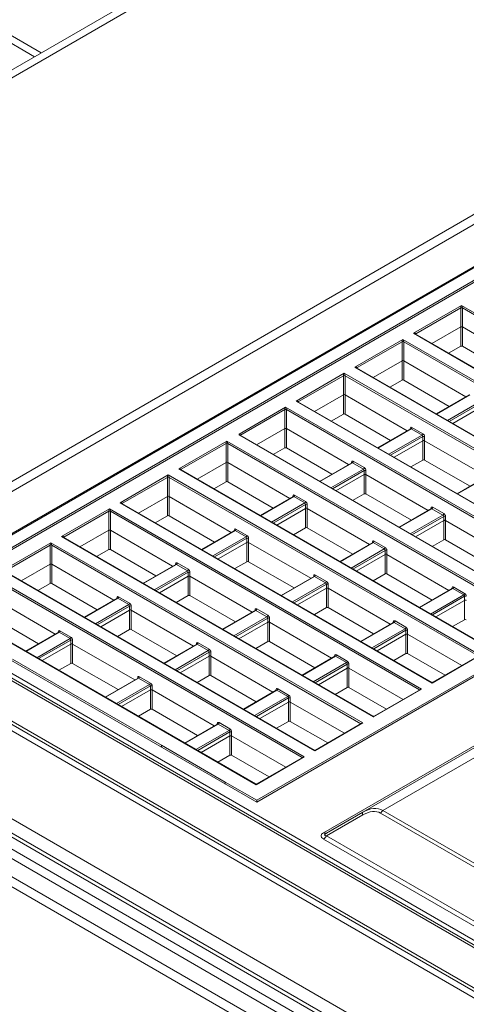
# Model space of a CAD drawing. Header units: millimetres. Extents: x 0 to 1118, y 0 to 864.
# Tile 263 of 372: x 846 to 864, y 219 to 260. Entities that reach past the tile are written whole.
import ezdxf

# ---------------------------------------------------------------- set-up
doc = ezdxf.new("R2010")
doc.units = ezdxf.units.MM

msp = doc.modelspace()

# ---------------------------------------------------------------- linework, layer by layer
at = {"color": 7, "linetype": 'Continuous', "lineweight": 15}
for p, q in [((799.025, 286.034), (846.699, 258.513)), ((846.425, 258.354), (798.831, 285.83)), ((881.596, 205.885), (748.79, 282.553)), ((880.282, 205.878), (748.283, 282.08)), ((880.532, 205.903), (748.533, 282.105)), ((879.604, 205.367), (747.605, 281.569)), ((747.855, 281.833), (879.854, 205.631)), ((747.282, 281.009), (879.281, 204.808)), ((879.177, 204.459), (747.178, 280.661)), ((863.071, 267.964), (828.706, 248.125)), ((863.354, 267.801), (828.989, 247.962)), ((863.354, 267.799), (828.989, 247.96)), ((836.512, 235.557), (878.497, 259.794)), ((836.871, 235.35), (878.856, 259.587)), ((875.764, 256.047), (840.405, 235.635)), ((875.802, 256.026), (840.493, 235.643)), ((841.406, 235.643), (875.802, 255.499)), ((875.777, 255.403), (841.548, 235.643)), ((862.154, 246.878), (864.154, 248.033)), ((864.154, 248.033), (877.112, 240.552)), ((864.118, 247.932), (862.26, 246.859)), ((864.118, 247.142), (864.118, 247.932)), ((864.189, 247.932), (864.189, 247.142)), ((890.045, 247.277), (855.649, 227.42)), ((855.649, 227.502), (889.878, 247.262)), ((875.112, 239.398), (862.154, 246.878)), ((875.087, 239.429), (862.229, 246.852)), ((864.118, 247.142), (862.923, 246.451)), ((864.118, 246.339), (864.118, 247.142)), ((866.772, 245.651), (864.189, 247.142)), ((864.189, 247.142), (864.189, 246.339)), ((859.718, 245.472), (861.718, 246.627)), ((861.682, 246.525), (859.824, 245.453)), ((861.682, 245.735), (861.682, 246.525)), ((861.718, 246.627), (874.676, 239.146)), ((861.753, 246.525), (861.753, 245.735)), ((864.118, 246.339), (863.618, 246.05)), ((866.077, 245.249), (864.189, 246.339)), ((861.682, 245.735), (860.487, 245.045)), ((861.682, 244.933), (861.682, 245.735)), ((864.336, 244.244), (861.753, 245.735)), ((861.753, 245.735), (861.753, 244.933)), ((857.282, 244.066), (859.282, 245.22)), ((859.282, 245.22), (872.24, 237.74)), ((872.676, 237.992), (859.718, 245.472)), ((872.651, 238.023), (859.793, 245.446)), ((859.246, 245.119), (857.388, 244.046)), ((859.246, 244.329), (859.246, 245.119)), ((859.317, 245.119), (859.317, 244.329)), ((861.682, 244.933), (861.182, 244.644)), ((863.641, 243.843), (861.753, 244.933)), ((859.246, 244.329), (858.051, 243.639)), ((859.246, 243.527), (859.246, 244.329)), ((861.9, 242.838), (859.317, 244.329)), ((859.317, 244.329), (859.317, 243.527)), ((864.47, 244.322), (863.105, 243.534)), ((870.24, 236.585), (857.282, 244.066)), ((870.215, 236.617), (857.357, 244.04)), ((854.915, 242.7), (856.846, 243.814)), ((856.81, 243.713), (854.952, 242.64)), ((856.81, 242.923), (856.81, 243.713)), ((856.846, 243.814), (869.804, 236.334)), ((856.881, 243.713), (856.881, 242.923)), ((859.246, 243.527), (858.746, 243.238)), ((861.205, 242.437), (859.317, 243.527)), ((863.789, 243.139), (864.985, 243.829)), ((856.81, 242.923), (855.635, 242.244)), ((856.81, 242.121), (856.81, 242.923)), ((859.464, 241.432), (856.881, 242.923)), ((856.881, 242.923), (856.881, 242.121)), ((862.034, 242.916), (860.669, 242.127)), ((862.514, 242.651), (862.06, 242.913)), ((862.095, 242.974), (862.55, 242.711)), ((852.41, 241.253), (854.41, 242.408)), ((854.374, 242.307), (852.516, 241.234)), ((854.374, 241.517), (854.374, 242.307)), ((854.41, 242.408), (867.368, 234.927)), ((854.445, 242.307), (854.445, 241.517)), ((854.942, 242.645), (867.778, 235.234)), ((861.353, 241.733), (862.549, 242.423)), ((862.549, 242.423), (862.549, 242.59)), ((862.549, 241.621), (862.549, 242.423)), ((862.619, 242.59), (862.619, 242.423)), ((865.202, 240.932), (862.619, 242.423)), ((862.619, 242.423), (862.619, 241.621)), ((856.81, 242.121), (856.33, 241.843)), ((858.769, 241.031), (856.881, 242.121)), ((854.374, 241.517), (853.179, 240.826)), ((854.374, 240.714), (854.374, 241.517)), ((857.028, 240.026), (854.445, 241.517)), ((854.445, 241.517), (854.445, 240.714)), ((859.598, 241.509), (858.253, 240.733)), ((860.078, 241.245), (859.624, 241.507)), ((859.659, 241.568), (860.114, 241.305)), ((862.549, 241.621), (862.048, 241.332)), ((864.507, 240.531), (862.619, 241.621)), ((865.368, 233.773), (852.41, 241.253)), ((865.343, 233.804), (852.485, 241.227)), ((860.113, 241.017), (860.113, 241.183)), ((860.183, 241.183), (860.183, 241.017)), ((849.974, 239.847), (851.974, 241.002)), ((851.938, 240.9), (850.08, 239.827)), ((851.938, 240.11), (851.938, 240.9)), ((851.974, 241.002), (864.932, 233.521)), ((852.009, 240.9), (852.009, 240.11)), ((854.374, 240.714), (853.874, 240.425)), ((856.333, 239.624), (854.445, 240.714)), ((858.937, 240.338), (860.113, 241.017)), ((860.113, 240.214), (860.113, 241.017)), ((862.766, 239.525), (860.183, 241.017)), ((860.183, 241.017), (860.183, 240.214)), ((865.337, 241.009), (863.971, 240.221)), ((862.932, 232.367), (849.974, 239.847)), ((851.938, 240.11), (850.743, 239.42)), ((851.938, 239.308), (851.938, 240.11)), ((854.592, 238.619), (852.009, 240.11)), ((852.009, 240.11), (852.009, 239.308)), ((857.162, 240.103), (855.797, 239.315)), ((857.643, 239.838), (857.188, 240.101)), ((857.223, 240.161), (857.678, 239.899)), ((860.113, 240.214), (859.632, 239.937)), ((862.071, 239.124), (860.183, 240.214)), ((847.538, 238.441), (849.538, 239.595)), ((849.502, 239.494), (847.644, 238.421)), ((849.502, 238.704), (849.502, 239.494)), ((849.538, 239.595), (862.496, 232.115)), ((849.573, 239.494), (849.573, 238.704)), ((862.907, 232.398), (850.049, 239.821)), ((856.481, 238.92), (857.677, 239.61)), ((857.677, 239.61), (857.677, 239.777)), ((857.677, 238.808), (857.677, 239.61)), ((857.747, 239.777), (857.747, 239.61)), ((860.33, 238.119), (857.747, 239.61)), ((857.747, 239.61), (857.747, 238.808)), ((862.901, 239.603), (861.555, 238.827)), ((863.381, 239.338), (862.926, 239.601)), ((862.961, 239.661), (863.416, 239.399)), ((851.938, 239.308), (851.438, 239.019)), ((853.897, 238.218), (852.009, 239.308)), ((862.239, 238.432), (863.415, 239.11)), ((863.415, 239.11), (863.415, 239.277)), ((863.415, 238.308), (863.415, 239.11)), ((863.486, 239.277), (863.486, 239.11)), ((866.068, 237.619), (863.486, 239.11)), ((863.486, 239.11), (863.486, 238.308)), ((849.502, 238.704), (848.307, 238.014)), ((849.502, 237.902), (849.502, 238.704)), ((852.156, 237.213), (849.573, 238.704)), ((849.573, 238.704), (849.573, 237.902)), ((854.727, 238.697), (853.361, 237.909)), ((855.207, 238.432), (854.752, 238.695)), ((854.787, 238.755), (855.242, 238.493)), ((857.677, 238.808), (857.176, 238.519)), ((859.635, 237.718), (857.747, 238.808)), ((845.102, 237.035), (847.102, 238.189)), ((847.102, 238.189), (860.06, 230.709)), ((860.496, 230.96), (847.538, 238.441)), ((860.471, 230.992), (847.613, 238.415)), ((854.045, 237.514), (855.241, 238.204)), ((855.241, 238.204), (855.241, 238.371)), ((855.241, 237.402), (855.241, 238.204)), ((855.311, 238.371), (855.311, 238.204)), ((857.894, 236.713), (855.311, 238.204)), ((855.311, 238.204), (855.311, 237.402)), ((860.465, 238.197), (859.099, 237.409)), ((860.945, 237.932), (860.49, 238.195)), ((860.525, 238.255), (860.98, 237.993)), ((863.415, 238.308), (862.934, 238.031)), ((865.374, 237.218), (863.486, 238.308)), ((847.067, 238.088), (845.208, 237.015)), ((847.067, 237.298), (847.067, 238.088)), ((847.137, 238.088), (847.137, 237.298)), ((849.502, 237.902), (849.002, 237.613)), ((851.461, 236.812), (849.573, 237.902)), ((860.979, 237.704), (860.979, 237.871)), ((861.05, 237.871), (861.05, 237.704)), ((855.241, 237.402), (854.74, 237.113)), ((857.199, 236.312), (855.311, 237.402)), ((859.783, 237.014), (860.979, 237.704)), ((860.979, 236.902), (860.979, 237.704)), ((863.632, 236.213), (861.05, 237.704)), ((861.05, 237.704), (861.05, 236.902)), ((858.06, 229.554), (845.102, 237.035)), ((858.035, 229.585), (845.177, 237.008)), ((847.067, 237.298), (845.871, 236.608)), ((847.067, 236.496), (847.067, 237.298)), ((849.72, 235.807), (847.137, 237.298)), ((847.137, 237.298), (847.137, 236.496)), ((852.291, 237.291), (850.925, 236.502)), ((852.771, 237.026), (852.316, 237.288)), ((852.351, 237.349), (852.806, 237.086)), ((852.805, 236.798), (852.805, 236.965)), ((852.875, 236.965), (852.875, 236.798)), ((844.666, 236.783), (857.624, 229.302)), ((851.609, 236.108), (852.805, 236.798)), ((852.805, 235.995), (852.805, 236.798)), ((855.458, 235.307), (852.875, 236.798)), ((852.875, 236.798), (852.875, 235.995)), ((858.029, 236.791), (856.663, 236.002)), ((858.509, 236.526), (858.054, 236.788)), ((858.089, 236.849), (858.544, 236.586)), ((860.979, 236.902), (860.478, 236.613)), ((862.938, 235.812), (861.05, 236.902)), ((847.067, 236.496), (846.566, 236.207)), ((849.025, 235.406), (847.137, 236.496)), ((857.347, 235.608), (858.543, 236.298)), ((858.543, 236.298), (858.543, 236.465)), ((858.543, 235.495), (858.543, 236.298)), ((858.614, 236.465), (858.614, 236.298)), ((861.196, 234.807), (858.614, 236.298)), ((858.614, 236.298), (858.614, 235.495)), ((863.767, 236.291), (862.402, 235.502)), ((864.247, 236.026), (863.792, 236.288)), ((863.828, 236.349), (864.282, 236.086)), ((847.284, 234.4), (844.701, 235.892)), ((849.855, 235.884), (848.489, 235.096)), ((850.335, 235.62), (849.88, 235.882)), ((849.915, 235.943), (850.37, 235.68)), ((852.805, 235.995), (852.304, 235.706)), ((854.763, 234.906), (852.875, 235.995)), ((863.086, 235.108), (864.281, 235.798)), ((864.281, 235.798), (864.281, 235.965)), ((864.281, 234.995), (864.281, 235.798)), ((877.873, 211.678), (836.871, 235.348)), ((837.271, 235.387), (878.105, 211.814)), ((839.936, 235.655), (879.67, 212.717)), ((855.649, 227.42), (841.406, 235.643)), ((855.624, 228.148), (842.666, 235.628)), ((855.599, 228.179), (842.741, 235.602)), ((849.173, 234.701), (850.369, 235.391)), ((850.369, 235.391), (850.369, 235.558)), ((850.369, 234.589), (850.369, 235.391)), ((850.439, 235.558), (850.439, 235.391)), ((853.022, 233.9), (850.439, 235.391)), ((850.439, 235.391), (850.439, 234.589)), ((855.593, 235.384), (854.227, 234.596)), ((856.073, 235.12), (855.618, 235.382)), ((855.653, 235.443), (856.108, 235.18)), ((858.543, 235.495), (858.042, 235.206)), ((860.502, 234.405), (858.614, 235.495)), ((846.589, 233.999), (844.701, 235.089)), ((856.107, 234.891), (856.107, 235.058)), ((856.178, 235.058), (856.178, 234.891)), ((861.392, 234.943), (861.846, 234.68)), ((864.281, 234.995), (863.78, 234.706)), ((847.479, 234.536), (847.934, 234.274)), ((850.369, 234.589), (849.868, 234.3)), ((852.327, 233.499), (850.439, 234.589)), ((854.911, 234.201), (856.107, 234.891)), ((856.107, 234.089), (856.107, 234.891)), ((858.76, 233.4), (856.178, 234.891)), ((856.178, 234.891), (856.178, 234.089)), ((861.331, 234.884), (859.966, 234.096)), ((861.811, 234.62), (861.356, 234.882)), ((861.845, 234.391), (861.845, 234.558)), ((861.916, 234.558), (861.916, 234.391)), ((847.419, 234.478), (846.053, 233.69)), ((847.899, 234.213), (847.444, 234.476)), ((847.933, 233.985), (847.933, 234.152)), ((848.003, 234.152), (848.003, 233.985)), ((860.65, 233.701), (861.845, 234.391)), ((861.845, 233.589), (861.845, 234.391)), ((864.163, 233.094), (861.916, 234.391)), ((861.916, 234.391), (861.916, 233.589)), ((846.737, 233.295), (847.933, 233.985)), ((847.933, 233.183), (847.933, 233.985)), ((850.586, 232.494), (848.003, 233.985)), ((848.003, 233.985), (848.003, 233.183)), ((853.157, 233.978), (851.791, 233.19)), ((853.637, 233.713), (853.182, 233.976)), ((853.217, 234.036), (853.672, 233.774)), ((856.107, 234.089), (855.606, 233.8)), ((858.066, 232.999), (856.178, 234.089)), ((845.505, 233.358), (851.692, 229.786)), ((852.475, 232.795), (853.671, 233.485)), ((853.671, 233.485), (853.671, 233.652)), ((853.671, 232.683), (853.671, 233.485)), ((853.742, 233.652), (853.742, 233.485)), ((856.324, 231.994), (853.742, 233.485)), ((853.742, 233.485), (853.742, 232.683)), ((858.895, 233.478), (857.53, 232.69)), ((859.375, 233.213), (858.92, 233.476)), ((858.956, 233.536), (859.41, 233.274)), ((861.845, 233.589), (861.344, 233.3)), ((863.468, 232.693), (861.916, 233.589)), ((864.932, 233.521), (862.932, 232.367)), ((864.882, 233.509), (862.957, 232.398)), ((847.933, 233.183), (847.432, 232.894)), ((849.891, 232.093), (848.003, 233.183)), ((858.214, 232.295), (859.409, 232.985)), ((859.409, 232.985), (859.409, 233.152)), ((859.409, 232.183), (859.409, 232.985)), ((859.48, 233.152), (859.48, 232.985)), ((861.727, 231.688), (859.48, 232.985)), ((859.48, 232.985), (859.48, 232.183)), ((850.721, 232.572), (849.355, 231.784)), ((851.201, 232.307), (850.746, 232.57)), ((850.781, 232.63), (851.236, 232.368)), ((853.671, 232.683), (853.17, 232.394)), ((855.63, 231.593), (853.742, 232.683)), ((850.039, 231.389), (851.235, 232.079)), ((851.235, 232.079), (851.235, 232.246)), ((851.235, 231.277), (851.235, 232.079)), ((851.306, 232.246), (851.306, 232.079)), ((853.888, 230.588), (851.306, 232.079)), ((851.306, 232.079), (851.306, 231.277)), ((856.459, 232.072), (855.094, 231.284)), ((856.939, 231.807), (856.484, 232.069)), ((856.52, 232.13), (856.974, 231.868)), ((859.409, 232.183), (858.908, 231.894)), ((861.032, 231.287), (859.48, 232.183)), ((862.496, 232.115), (860.496, 230.96)), ((862.446, 232.103), (860.521, 230.992)), ((856.973, 231.579), (856.973, 231.746)), ((857.044, 231.746), (857.044, 231.579)), ((851.235, 231.277), (850.734, 230.988)), ((853.194, 230.187), (851.306, 231.277)), ((855.778, 230.889), (856.973, 231.579)), ((856.973, 230.777), (856.973, 231.579)), ((859.291, 230.282), (857.044, 231.579)), ((857.044, 231.579), (857.044, 230.777)), ((858.423, 226.155), (866.605, 230.878)), ((860.048, 227.008), (866.73, 230.866)), ((854.023, 230.665), (852.658, 229.877)), ((854.503, 230.401), (854.048, 230.663)), ((854.084, 230.724), (854.538, 230.461)), ((856.973, 230.777), (856.472, 230.488)), ((858.596, 229.88), (857.044, 230.777)), ((860.06, 230.709), (858.06, 229.554)), ((860.01, 230.697), (858.085, 229.585)), ((867.137, 230.678), (860.891, 227.072)), ((853.342, 229.482), (854.537, 230.173)), ((854.537, 230.173), (854.537, 230.339)), ((854.537, 229.37), (854.537, 230.173)), ((854.608, 230.339), (854.608, 230.173)), ((856.855, 228.875), (854.608, 230.173)), ((854.608, 230.173), (854.608, 229.37)), ((851.692, 229.786), (854.344, 228.256)), ((851.692, 229.705), (851.692, 229.786)), ((854.537, 229.37), (854.036, 229.081)), ((856.16, 228.474), (854.608, 229.37)), ((857.624, 229.302), (855.624, 228.148)), ((857.574, 229.29), (855.649, 228.179)), ((854.341, 228.175), (854.344, 228.256)), ((854.344, 228.256), (855.649, 227.502)), ((854.344, 228.174), (854.344, 228.256)), ((855.649, 227.42), (855.649, 227.502)), ((858.548, 226.142), (860.048, 227.008)), ((860.048, 226.893), (858.548, 226.027)), ((878.532, 216.724), (860.791, 226.966)), ((860.891, 227.072), (878.632, 216.83)), ((858.548, 226.027), (878.84, 214.313)), ((878.715, 214.181), (858.423, 225.895))]:
    msp.add_line(p, q, dxfattribs=at)
at = {"color": 9, "linetype": 'Continuous', "lineweight": 15}
for p, q in [((877.027, 240.52), (864.189, 247.932)), ((862.26, 246.859), (862.261, 246.834)), ((874.591, 239.114), (861.753, 246.525)), ((859.824, 245.453), (859.825, 245.427)), ((872.155, 237.708), (859.317, 245.119)), ((864.496, 244.32), (863.12, 243.525)), ((857.388, 244.046), (857.389, 244.021)), ((863.574, 243.263), (864.95, 244.057)), ((864.985, 243.996), (863.645, 243.222)), ((869.719, 236.302), (856.881, 243.713)), ((862.06, 242.913), (860.684, 242.119)), ((862.022, 242.909), (862.023, 242.934)), ((867.283, 234.895), (854.445, 242.307)), ((854.951, 242.639), (854.952, 242.64)), ((854.952, 242.64), (854.952, 242.639)), ((861.138, 241.857), (862.514, 242.651)), ((862.549, 242.59), (861.209, 241.816)), ((859.624, 241.507), (858.268, 240.724)), ((859.587, 241.502), (859.587, 241.528)), ((852.516, 241.234), (852.517, 241.209)), ((858.723, 240.462), (860.078, 241.245)), ((860.113, 241.183), (858.793, 240.421)), ((864.847, 233.489), (852.009, 240.9)), ((865.362, 241.007), (863.986, 240.213)), ((850.08, 239.827), (850.081, 239.802)), ((857.188, 240.101), (855.812, 239.307)), ((856.266, 239.044), (857.643, 239.838)), ((857.151, 240.096), (857.151, 240.121)), ((862.411, 232.083), (849.573, 239.494)), ((857.677, 239.777), (856.337, 239.004)), ((862.926, 239.601), (861.57, 238.818)), ((862.889, 239.596), (862.889, 239.621)), ((862.025, 238.556), (863.381, 239.338)), ((863.415, 239.277), (862.095, 238.515)), ((854.752, 238.695), (853.376, 237.9)), ((854.715, 238.69), (854.715, 238.715)), ((847.644, 238.421), (847.645, 238.396)), ((853.831, 237.638), (855.207, 238.432)), ((855.241, 238.371), (853.901, 237.597)), ((860.49, 238.195), (859.114, 237.4)), ((860.453, 238.19), (860.453, 238.215)), ((859.975, 230.676), (847.137, 238.088)), ((859.569, 237.138), (860.945, 237.932)), ((860.979, 237.871), (859.639, 237.097)), ((852.316, 237.288), (850.94, 236.494)), ((851.395, 236.232), (852.771, 237.026)), ((852.805, 236.965), (851.465, 236.191)), ((852.279, 237.284), (852.279, 237.309)), ((857.539, 229.27), (844.701, 236.682)), ((858.054, 236.788), (856.678, 235.994)), ((858.017, 236.784), (858.017, 236.809)), ((857.133, 235.731), (858.509, 236.526)), ((858.543, 236.465), (857.203, 235.691)), ((863.792, 236.288), (862.416, 235.494)), ((863.755, 236.284), (863.756, 236.309)), ((849.88, 235.882), (848.504, 235.088)), ((849.843, 235.877), (849.843, 235.902)), ((862.871, 235.231), (864.247, 236.026)), ((864.281, 235.965), (862.941, 235.191)), ((879.766, 212.773), (840.381, 235.509)), ((840.493, 235.643), (879.938, 212.872)), ((848.959, 234.825), (850.335, 235.62)), ((850.369, 235.558), (849.029, 234.785)), ((855.618, 235.382), (854.242, 234.588)), ((855.581, 235.377), (855.582, 235.402)), ((854.697, 234.325), (856.073, 235.12)), ((856.107, 235.058), (854.767, 234.285)), ((878.222, 211.882), (838.488, 234.82)), ((861.356, 234.882), (859.98, 234.088)), ((860.435, 233.825), (861.811, 234.62)), ((861.845, 234.558), (860.505, 233.785)), ((861.319, 234.877), (861.32, 234.902)), ((847.444, 234.476), (846.068, 233.681)), ((846.523, 233.419), (847.899, 234.213)), ((847.933, 234.152), (846.593, 233.379)), ((847.407, 234.471), (847.407, 234.496)), ((853.182, 233.976), (851.806, 233.181)), ((852.261, 232.919), (853.637, 233.713)), ((853.145, 233.971), (853.146, 233.996)), ((853.671, 233.652), (852.331, 232.878)), ((858.92, 233.476), (857.544, 232.681)), ((858.883, 233.471), (858.884, 233.496)), ((857.999, 232.419), (859.375, 233.213)), ((859.409, 233.152), (858.069, 232.378)), ((850.746, 232.57), (849.37, 231.775)), ((850.709, 232.565), (850.71, 232.59)), ((849.825, 231.513), (851.201, 232.307)), ((851.235, 232.246), (849.895, 231.472)), ((856.484, 232.069), (855.108, 231.275)), ((856.447, 232.065), (856.448, 232.09)), ((855.563, 231.013), (856.939, 231.807)), ((856.973, 231.746), (855.633, 230.972)), ((854.048, 230.663), (852.672, 229.869)), ((854.011, 230.659), (854.012, 230.684)), ((853.127, 229.606), (854.503, 230.401)), ((854.537, 230.339), (853.197, 229.566))]:
    msp.add_line(p, q, dxfattribs=at)
at = {"color": 7, "linetype": 'Continuous', "lineweight": 15, "flags": 128}
msp.add_lwpolyline([(860.048, 226.893), (860.042, 226.914), (860.037, 226.934), (860.034, 226.952), (860.033, 226.968), (860.034, 226.982), (860.037, 226.994), (860.042, 227.003), (860.048, 227.008)], dxfattribs=at)
at = {"color": 7, "linetype": 'Continuous', "lineweight": 15}
for centre, radius, start, end in [((864.154, 247.861), 0.0793, 63.5265, 116.4735), ((861.718, 246.454), 0.0793, 63.5265, 116.4735), ((859.282, 245.048), 0.0793, 63.5265, 116.4735), ((856.846, 243.642), 0.0793, 63.5265, 116.4735), ((862.018, 242.978), 0.077, 302.6523, 356.7703), ((862.473, 242.716), 0.077, 302.6523, 356.7703), ((854.41, 242.236), 0.0793, 63.5265, 116.4735), ((862.584, 242.519), 0.0793, 63.5265, 116.4735), ((859.582, 241.572), 0.077, 302.6523, 356.7703), ((860.037, 241.31), 0.077, 302.6523, 356.7703), ((860.148, 241.112), 0.0793, 63.5265, 116.4735), ((851.974, 240.829), 0.0793, 63.5265, 116.4735), ((857.146, 240.166), 0.077, 302.6523, 356.7703), ((857.601, 239.903), 0.077, 302.6523, 356.7703), ((849.538, 239.423), 0.0793, 63.5265, 116.4735), ((857.712, 239.706), 0.0793, 63.5265, 116.4735), ((862.884, 239.666), 0.077, 302.6523, 356.7703), ((863.339, 239.403), 0.077, 302.6523, 356.7703), ((863.45, 239.206), 0.0793, 63.5265, 116.4735), ((854.71, 238.759), 0.077, 302.6523, 356.7703), ((855.165, 238.497), 0.077, 302.6523, 356.7703), ((855.276, 238.3), 0.0793, 63.5265, 116.4735), ((860.448, 238.259), 0.077, 302.6523, 356.7703), ((847.102, 238.017), 0.0793, 63.5265, 116.4735), ((860.903, 237.997), 0.077, 302.6523, 356.7703), ((861.014, 237.8), 0.0793, 63.5265, 116.4735), ((852.274, 237.353), 0.077, 302.6523, 356.7703), ((852.729, 237.091), 0.077, 302.6523, 356.7703), ((852.84, 236.894), 0.0793, 63.5265, 116.4735), ((858.012, 236.853), 0.077, 302.6523, 356.7703), ((858.467, 236.591), 0.077, 302.6523, 356.7703), ((858.578, 236.394), 0.0793, 63.5265, 116.4735), ((863.751, 236.353), 0.077, 302.6523, 356.7703), ((849.838, 235.947), 0.077, 302.6523, 356.7703), ((864.205, 236.091), 0.077, 302.6523, 356.7703), ((864.316, 235.894), 0.0793, 63.5265, 116.4735), ((850.293, 235.684), 0.077, 302.6523, 356.7703), ((850.404, 235.487), 0.0793, 63.5265, 116.4735), ((855.577, 235.447), 0.077, 302.6523, 356.7703), ((856.031, 235.184), 0.077, 302.6523, 356.7703), ((856.142, 234.987), 0.0793, 63.5265, 116.4735), ((861.315, 234.947), 0.077, 302.6523, 356.7703), ((847.402, 234.541), 0.077, 302.6523, 356.7703), ((861.769, 234.684), 0.077, 302.6523, 356.7703), ((861.88, 234.487), 0.0793, 63.5265, 116.4735), ((847.857, 234.278), 0.077, 302.6523, 356.7703), ((847.968, 234.081), 0.0793, 63.5265, 116.4735), ((853.141, 234.041), 0.077, 302.6523, 356.7703), ((853.595, 233.778), 0.077, 302.6523, 356.7703), ((853.706, 233.581), 0.0793, 63.5265, 116.4735), ((858.879, 233.541), 0.077, 302.6523, 356.7703), ((859.333, 233.278), 0.077, 302.6523, 356.7703), ((859.444, 233.081), 0.0793, 63.5265, 116.4735), ((850.705, 232.634), 0.077, 302.6523, 356.7703), ((851.159, 232.372), 0.077, 302.6523, 356.7703), ((851.27, 232.175), 0.0793, 63.5265, 116.4735), ((856.443, 232.134), 0.077, 302.6523, 356.7703), ((862.932, 232.441), 0.05, 242.0362, 298.5597), ((856.897, 231.872), 0.077, 302.6523, 356.7703), ((857.008, 231.675), 0.0793, 63.5265, 116.4735), ((860.496, 231.035), 0.05, 242.0362, 298.5597), ((854.007, 230.728), 0.077, 302.6523, 356.7703), ((854.461, 230.466), 0.077, 302.6523, 356.7703), ((854.572, 230.269), 0.0793, 63.5265, 116.4735), ((858.06, 229.629), 0.05, 242.0362, 298.5597), ((855.624, 228.222), 0.05, 242.0362, 298.5597), ((861.043, 226.827), 0.289, 121.9547, 151.1444), ((858.496, 226.257), 0.126, 234.3818, 294.314), ((858.232, 226.201), 0.361, 301.9547, 331.1444)]:
    msp.add_arc(centre, radius, start, end, dxfattribs=at)
at = {"color": 9, "linetype": 'Continuous', "lineweight": 15}
for centre, radius, start, end in [((862.272, 246.834), 0.0277, 116.4314, 162.4434), ((859.836, 245.428), 0.0277, 116.4314, 162.4434), ((857.4, 244.021), 0.0277, 116.4314, 162.4434), ((862.011, 242.909), 0.0278, 17.7474, 63.5493), ((859.575, 241.503), 0.0278, 17.7474, 63.5493), ((852.528, 241.209), 0.0277, 116.4314, 162.4434), ((850.092, 239.803), 0.0277, 116.4314, 162.4434), ((857.139, 240.096), 0.0278, 17.7474, 63.5493), ((862.877, 239.596), 0.0278, 17.7474, 63.5493), ((854.703, 238.69), 0.0278, 17.7474, 63.5493), ((847.656, 238.396), 0.0277, 116.4314, 162.4434), ((860.441, 238.19), 0.0278, 17.7474, 63.5493), ((852.267, 237.284), 0.0278, 17.7474, 63.5493), ((858.005, 236.784), 0.0278, 17.7474, 63.5493), ((863.743, 236.284), 0.0278, 17.7474, 63.5493), ((849.831, 235.878), 0.0278, 17.7474, 63.5493), ((855.569, 235.378), 0.0278, 17.7474, 63.5493), ((861.307, 234.878), 0.0278, 17.7474, 63.5493), ((847.395, 234.471), 0.0278, 17.7474, 63.5493), ((853.133, 233.971), 0.0278, 17.7474, 63.5493), ((858.871, 233.471), 0.0278, 17.7474, 63.5493), ((850.697, 232.565), 0.0278, 17.7474, 63.5493), ((856.435, 232.065), 0.0278, 17.7474, 63.5493), ((853.999, 230.659), 0.0278, 17.7474, 63.5493)]:
    msp.add_arc(centre, radius, start, end, dxfattribs=at)
at = {"color": 7, "linetype": 'Continuous', "lineweight": 15}
for centre, major_axis, ratio, start_param, end_param in [((864.154, 247.992), (0.0312, 0.0733), 0.227773, 1.079343, 2.632686), ((864.154, 247.992), (-0.0312, 0.0733), 0.227773, 3.650499, 5.203842), ((862.154, 246.838), (0.106, 0.024), 0.368996, 6.218066, 7.771409), ((864.154, 247.121), (0.05, 0), 0.577464, 0.78555, 2.356042), ((861.718, 246.586), (0.0312, 0.0733), 0.227773, 1.079343, 2.632686), ((861.718, 246.586), (-0.0312, 0.0733), 0.227773, 3.650499, 5.203842), ((864.154, 246.319), (0.05, 0), 0.577464, 0.78555, 2.356042), ((861.718, 245.715), (0.05, 0), 0.577464, 0.78555, 2.356042), ((859.282, 245.18), (0.0312, 0.0733), 0.227773, 1.079343, 2.632686), ((859.282, 245.18), (-0.0312, 0.0733), 0.227773, 3.650499, 5.203842), ((859.718, 245.431), (0.106, 0.024), 0.368996, 6.218066, 7.771409), ((861.718, 244.913), (0.05, 0), 0.577464, 0.78555, 2.356042), ((859.282, 244.309), (0.05, 0), 0.577464, 0.78555, 2.356042), ((857.282, 244.025), (0.106, 0.024), 0.368996, 6.218066, 7.771409), ((856.846, 243.773), (0.0312, 0.0733), 0.227773, 1.079343, 2.632686), ((856.846, 243.773), (-0.0312, 0.0733), 0.227773, 3.650499, 5.203842), ((859.282, 243.506), (0.05, 0), 0.577464, 0.78555, 2.356042), ((854.917, 242.66), (-0.0263, 0.0426), 0.5569, 3.928251, 5.481594), ((856.846, 242.902), (0.05, 0), 0.577464, 0.78555, 2.356042), ((862.094, 242.892), (-0.0487, 0.0874), 0.587367, 5.506906, 7.06025), ((862.549, 242.629), (-0.0487, 0.0874), 0.587367, 3.953563, 5.506906), ((854.41, 242.367), (0.0312, 0.0733), 0.227773, 1.079343, 2.632686), ((854.41, 242.367), (-0.0312, 0.0733), 0.227773, 3.650499, 5.203842), ((862.513, 242.609), (-0.0236, 0.0441), 0.597158, 3.963237, 5.51658), ((856.846, 242.1), (0.05, 0), 0.577464, 0.78555, 2.356042), ((854.41, 241.496), (0.05, 0), 0.577464, 0.78555, 2.356042), ((859.658, 241.485), (-0.0487, 0.0874), 0.587367, 5.506906, 7.06025), ((862.584, 241.6), (0.05, 0), 0.577464, 0.78555, 2.356042), ((852.41, 241.213), (0.106, 0.024), 0.368996, 6.218066, 7.771409), ((860.077, 241.203), (-0.0236, 0.0441), 0.597158, 3.963237, 5.51658), ((860.113, 241.223), (-0.0487, 0.0874), 0.587367, 3.953563, 5.506906), ((851.974, 240.961), (0.0312, 0.0733), 0.227773, 1.079343, 2.632686), ((851.974, 240.961), (-0.0312, 0.0733), 0.227773, 3.650499, 5.203842), ((854.41, 240.694), (0.05, 0), 0.577464, 0.78555, 2.356042), ((849.974, 239.806), (0.106, 0.024), 0.368996, 6.218066, 7.771409), ((851.974, 240.09), (0.05, 0), 0.577464, 0.78555, 2.356042), ((857.222, 240.079), (-0.0487, 0.0874), 0.587367, 5.506906, 7.06025), ((857.641, 239.797), (-0.0236, 0.0441), 0.597158, 3.963237, 5.51658), ((857.677, 239.817), (-0.0487, 0.0874), 0.587367, 3.953563, 5.506906), ((860.148, 240.194), (0.05, 0), 0.577464, 0.78555, 2.356042), ((849.538, 239.555), (0.0312, 0.0733), 0.227773, 1.079343, 2.632686), ((849.538, 239.555), (-0.0312, 0.0733), 0.227773, 3.650499, 5.203842), ((862.96, 239.579), (-0.0487, 0.0874), 0.587367, 5.506906, 7.06025), ((851.974, 239.288), (0.05, 0), 0.577464, 0.78555, 2.356042), ((863.379, 239.297), (-0.0236, 0.0441), 0.597158, 3.963237, 5.51658), ((863.415, 239.316), (-0.0487, 0.0874), 0.587367, 3.953563, 5.506906), ((849.538, 238.684), (0.05, 0), 0.577464, 0.78555, 2.356042), ((854.786, 238.673), (-0.0487, 0.0874), 0.587367, 5.506906, 7.06025), ((857.712, 238.788), (0.05, 0), 0.577464, 0.78555, 2.356042), ((847.102, 238.148), (0.0312, 0.0733), 0.227773, 1.079343, 2.632686), ((847.102, 238.148), (-0.0312, 0.0733), 0.227773, 3.650499, 5.203842), ((847.538, 238.4), (0.106, 0.024), 0.368996, 6.218066, 7.771409), ((855.205, 238.391), (-0.0236, 0.0441), 0.597158, 3.963237, 5.51658), ((855.241, 238.41), (-0.0487, 0.0874), 0.587367, 3.953563, 5.506906), ((860.524, 238.173), (-0.0487, 0.0874), 0.587367, 5.506906, 7.06025), ((863.45, 238.288), (0.05, 0), 0.577464, 0.78555, 2.356042), ((849.538, 237.881), (0.05, 0), 0.577464, 0.78555, 2.356042), ((860.943, 237.891), (-0.0236, 0.0441), 0.597158, 3.963237, 5.51658), ((860.979, 237.91), (-0.0487, 0.0874), 0.587367, 3.953563, 5.506906), ((852.35, 237.266), (-0.0487, 0.0874), 0.587367, 5.506906, 7.06025), ((855.276, 237.381), (0.05, 0), 0.577464, 0.78555, 2.356042), ((847.102, 237.277), (0.05, 0), 0.577464, 0.78555, 2.356042), ((852.769, 236.984), (-0.0236, 0.0441), 0.597158, 3.963237, 5.51658), ((852.805, 237.004), (-0.0487, 0.0874), 0.587367, 3.953563, 5.506906), ((858.088, 236.766), (-0.0487, 0.0874), 0.587367, 5.506906, 7.06025), ((858.543, 236.504), (-0.0487, 0.0874), 0.587367, 3.953563, 5.506906), ((861.014, 236.881), (0.05, 0), 0.577464, 0.78555, 2.356042), ((847.102, 236.475), (0.05, 0), 0.577464, 0.78555, 2.356042), ((858.507, 236.484), (-0.0236, 0.0441), 0.597158, 3.963237, 5.51658), ((863.826, 236.266), (-0.0487, 0.0874), 0.587367, 5.506906, 7.06025), ((849.914, 235.86), (-0.0487, 0.0874), 0.587367, 5.506906, 7.06025), ((852.84, 235.975), (0.05, 0), 0.577464, 0.78555, 2.356042), ((864.246, 235.984), (-0.0236, 0.0441), 0.597158, 3.963237, 5.51658), ((864.281, 236.004), (-0.0487, 0.0874), 0.587367, 3.953563, 5.506906), ((850.333, 235.578), (-0.0236, 0.0441), 0.597158, 3.963237, 5.51658), ((850.369, 235.598), (-0.0487, 0.0874), 0.587367, 3.953563, 5.506906), ((855.652, 235.36), (-0.0487, 0.0874), 0.587367, 5.506906, 7.06025), ((858.578, 235.475), (0.05, 0), 0.577464, 0.78555, 2.356042), ((856.072, 235.078), (-0.0236, 0.0441), 0.597158, 3.963237, 5.51658), ((856.107, 235.098), (-0.0487, 0.0874), 0.587367, 3.953563, 5.506906), ((861.39, 234.86), (-0.0487, 0.0874), 0.587367, 5.506906, 7.06025), ((864.316, 234.975), (0.05, 0), 0.577464, 0.78555, 2.356042), ((847.478, 234.454), (-0.0487, 0.0874), 0.587367, 5.506906, 7.06025), ((850.404, 234.569), (0.05, 0), 0.577464, 0.78555, 2.356042), ((861.81, 234.578), (-0.0236, 0.0441), 0.597158, 3.963237, 5.51658), ((861.845, 234.598), (-0.0487, 0.0874), 0.587367, 3.953563, 5.506906), ((847.897, 234.172), (-0.0236, 0.0441), 0.597158, 3.963237, 5.51658), ((847.933, 234.191), (-0.0487, 0.0874), 0.587367, 3.953563, 5.506906), ((853.216, 233.954), (-0.0487, 0.0874), 0.587367, 5.506906, 7.06025), ((853.636, 233.672), (-0.0236, 0.0441), 0.597158, 3.963237, 5.51658), ((853.671, 233.691), (-0.0487, 0.0874), 0.587367, 3.953563, 5.506906), ((856.142, 234.069), (0.05, 0), 0.577464, 0.78555, 2.356042), ((858.954, 233.454), (-0.0487, 0.0874), 0.587367, 5.506906, 7.06025), ((861.88, 233.569), (0.05, 0), 0.577464, 0.78555, 2.356042), ((847.968, 233.163), (0.05, 0), 0.577464, 0.78555, 2.356042), ((859.374, 233.172), (-0.0236, 0.0441), 0.597158, 3.963237, 5.51658), ((859.409, 233.191), (-0.0487, 0.0874), 0.587367, 3.953563, 5.506906), ((850.78, 232.548), (-0.0487, 0.0874), 0.587367, 5.506906, 7.06025), ((853.706, 232.662), (0.05, 0), 0.577464, 0.78555, 2.356042), ((851.2, 232.265), (-0.0236, 0.0441), 0.597158, 3.963237, 5.51658), ((851.235, 232.285), (-0.0487, 0.0874), 0.587367, 3.953563, 5.506906), ((856.518, 232.048), (-0.0487, 0.0874), 0.587367, 5.506906, 7.06025), ((859.444, 232.162), (0.05, 0), 0.577464, 0.78555, 2.356042), ((862.496, 232.074), (0.0707, 0), 0.577382, 1.570796, 2.356113), ((856.938, 231.765), (-0.0236, 0.0441), 0.597158, 3.963237, 5.51658), ((856.973, 231.785), (-0.0487, 0.0874), 0.587367, 3.953563, 5.506906), ((851.27, 231.256), (0.05, 0), 0.577464, 0.78555, 2.356042), ((854.082, 230.641), (-0.0487, 0.0874), 0.587367, 5.506906, 7.06025), ((854.537, 230.379), (-0.0487, 0.0874), 0.587367, 3.953563, 5.506906), ((857.008, 230.756), (0.05, 0), 0.577464, 0.78555, 2.356042), ((860.06, 230.668), (0.0707, 0), 0.577382, 1.570796, 2.356113), ((854.502, 230.359), (-0.0236, 0.0441), 0.597158, 3.963237, 5.51658), ((854.572, 229.35), (0.05, 0), 0.577464, 0.78555, 2.356042), ((857.624, 229.261), (0.0707, 0), 0.577382, 1.570796, 2.356113), ((860.148, 225.623), (0.696, 1.474), 0.624946, 6.231658, 7.017056), ((860.048, 225.68), (0.742, 1.286), 0.577335, 0.000041, 0.785439), ((859.098, 226.025), (0.779, 0), 0.333297, 2.617994, 3.665191), ((859.098, 226.229), (0.634, 0.172), 0.169735, 2.572061, 3.619259)]:
    msp.add_ellipse(centre, major_axis=major_axis, ratio=ratio, start_param=start_param, end_param=end_param, dxfattribs=at)
at = {"color": 9, "linetype": 'Continuous', "lineweight": 15}
for centre, major_axis, ratio, start_param, end_param in [((862.154, 246.838), (0.106, -0.024), 0.368996, 0.868052, 1.653368), ((859.718, 245.431), (0.106, -0.024), 0.368996, 0.868052, 1.653368), ((857.282, 244.025), (0.106, -0.024), 0.368996, 0.868052, 1.653368), ((862.059, 242.872), (-0.0236, 0.0441), 0.597158, 5.51658, 6.301897), ((859.623, 241.466), (-0.0236, 0.0441), 0.597158, 5.51658, 6.301897), ((852.41, 241.213), (0.106, -0.024), 0.368996, 0.868052, 1.653368), ((849.974, 239.806), (0.106, -0.024), 0.368996, 0.868052, 1.653368), ((857.187, 240.059), (-0.0236, 0.0441), 0.597158, 5.51658, 6.301897), ((862.925, 239.559), (-0.0236, 0.0441), 0.597158, 5.51658, 6.301897), ((854.751, 238.653), (-0.0236, 0.0441), 0.597158, 5.51658, 6.301897), ((847.538, 238.4), (0.106, -0.024), 0.368996, 0.868052, 1.653368), ((860.489, 238.153), (-0.0236, 0.0441), 0.597158, 5.51658, 6.301897), ((852.315, 237.247), (-0.0236, 0.0441), 0.597158, 5.51658, 6.301897), ((858.053, 236.747), (-0.0236, 0.0441), 0.597158, 5.51658, 6.301897), ((863.791, 236.247), (-0.0236, 0.0441), 0.597158, 5.51658, 6.301897), ((849.879, 235.841), (-0.0236, 0.0441), 0.597158, 5.51658, 6.301897), ((855.617, 235.34), (-0.0236, 0.0441), 0.597158, 5.51658, 6.301897), ((861.355, 234.84), (-0.0236, 0.0441), 0.597158, 5.51658, 6.301897), ((847.443, 234.434), (-0.0236, 0.0441), 0.597158, 5.51658, 6.301897), ((853.181, 233.934), (-0.0236, 0.0441), 0.597158, 5.51658, 6.301897), ((858.919, 233.434), (-0.0236, 0.0441), 0.597158, 5.51658, 6.301897), ((850.745, 232.528), (-0.0236, 0.0441), 0.597158, 5.51658, 6.301897), ((856.483, 232.028), (-0.0236, 0.0441), 0.597158, 5.51658, 6.301897), ((862.932, 232.326), (-0.0312, 0.0733), 0.227773, 5.203842, 5.989159), ((862.932, 232.326), (0.0312, 0.0733), 0.227773, 0.294026, 1.079343), ((860.496, 230.919), (-0.0312, 0.0733), 0.227773, 5.203842, 6.006756), ((860.496, 230.919), (0.0312, 0.0733), 0.227773, 0.294026, 1.079343), ((854.047, 230.622), (-0.0236, 0.0441), 0.597158, 5.51658, 6.301897), ((858.06, 229.513), (-0.0312, 0.0733), 0.227773, 5.203842, 5.989159), ((858.06, 229.513), (0.0312, 0.0733), 0.227773, 0.294026, 1.079343), ((855.624, 228.107), (-0.0312, 0.0733), 0.227773, 5.203842, 5.989159), ((855.624, 228.107), (0.0312, 0.0733), 0.227773, 0.294026, 1.079343)]:
    msp.add_ellipse(centre, major_axis=major_axis, ratio=ratio, start_param=start_param, end_param=end_param, dxfattribs=at)
at = {"color": 7, "linetype": 'Continuous', "lineweight": 15}
for points, knots in [([(854.942, 242.645), (854.936, 242.648), (854.924, 242.658), (854.916, 242.677), (854.915, 242.692), (854.915, 242.7), (854.915, 242.7)], [0, 0, 0, 0, 0.249869, 0.593487, 0.993041, 1, 1, 1, 1]), ([(862.039, 242.919), (862.039, 242.919), (862.039, 242.92), (862.036, 242.916), (862.035, 242.916), (862.035, 242.916)], [0, 0, 0, 0, 0.250929, 0.971143, 1, 1, 1, 1]), ([(862.549, 242.423), (862.554, 242.425), (862.564, 242.43), (862.584, 242.432), (862.604, 242.43), (862.614, 242.425), (862.619, 242.423)], [0, 0, 0, 0, 0.25001, 0.5, 0.74999, 1, 1, 1, 1]), ([(859.603, 241.513), (859.603, 241.513), (859.603, 241.514), (859.6, 241.51), (859.599, 241.51), (859.599, 241.509)], [0, 0, 0, 0, 0.250929, 0.971143, 1, 1, 1, 1]), ([(860.113, 241.017), (860.118, 241.019), (860.128, 241.024), (860.148, 241.026), (860.168, 241.024), (860.178, 241.019), (860.183, 241.017)], [0, 0, 0, 0, 0.25001, 0.5, 0.74999, 1, 1, 1, 1]), ([(857.167, 240.107), (857.167, 240.107), (857.167, 240.108), (857.164, 240.104), (857.163, 240.103), (857.163, 240.103)], [0, 0, 0, 0, 0.250929, 0.971143, 1, 1, 1, 1]), ([(857.677, 239.61), (857.682, 239.613), (857.692, 239.617), (857.712, 239.619), (857.732, 239.617), (857.742, 239.613), (857.747, 239.61)], [0, 0, 0, 0, 0.25001, 0.5, 0.74999, 1, 1, 1, 1]), ([(862.905, 239.607), (862.905, 239.607), (862.905, 239.608), (862.902, 239.604), (862.901, 239.603), (862.901, 239.603)], [0, 0, 0, 0, 0.250929, 0.971143, 1, 1, 1, 1]), ([(863.415, 239.11), (863.42, 239.113), (863.43, 239.117), (863.45, 239.119), (863.47, 239.117), (863.48, 239.113), (863.486, 239.11)], [0, 0, 0, 0, 0.25001, 0.5, 0.74999, 1, 1, 1, 1]), ([(854.731, 238.7), (854.731, 238.701), (854.731, 238.701), (854.728, 238.697), (854.727, 238.697), (854.727, 238.697)], [0, 0, 0, 0, 0.250929, 0.971143, 1, 1, 1, 1]), ([(855.241, 238.204), (855.246, 238.206), (855.256, 238.211), (855.276, 238.213), (855.296, 238.211), (855.306, 238.206), (855.311, 238.204)], [0, 0, 0, 0, 0.25001, 0.5, 0.74999, 1, 1, 1, 1]), ([(860.469, 238.2), (860.469, 238.201), (860.469, 238.201), (860.466, 238.197), (860.465, 238.197), (860.465, 238.197)], [0, 0, 0, 0, 0.250929, 0.971143, 1, 1, 1, 1]), ([(860.979, 237.704), (860.984, 237.706), (860.994, 237.711), (861.014, 237.713), (861.034, 237.711), (861.044, 237.706), (861.05, 237.704)], [0, 0, 0, 0, 0.25001, 0.5, 0.74999, 1, 1, 1, 1]), ([(852.295, 237.294), (852.295, 237.294), (852.295, 237.295), (852.292, 237.291), (852.291, 237.291), (852.291, 237.291)], [0, 0, 0, 0, 0.250929, 0.971143, 1, 1, 1, 1]), ([(852.805, 236.798), (852.81, 236.8), (852.82, 236.805), (852.84, 236.807), (852.86, 236.805), (852.87, 236.8), (852.875, 236.798)], [0, 0, 0, 0, 0.25001, 0.5, 0.74999, 1, 1, 1, 1]), ([(858.033, 236.794), (858.033, 236.794), (858.033, 236.795), (858.03, 236.791), (858.029, 236.791), (858.029, 236.791)], [0, 0, 0, 0, 0.250929, 0.971143, 1, 1, 1, 1]), ([(858.543, 236.298), (858.548, 236.3), (858.558, 236.305), (858.578, 236.307), (858.598, 236.305), (858.608, 236.3), (858.614, 236.298)], [0, 0, 0, 0, 0.25001, 0.5, 0.74999, 1, 1, 1, 1]), ([(863.771, 236.294), (863.771, 236.294), (863.772, 236.295), (863.769, 236.291), (863.767, 236.291), (863.767, 236.291)], [0, 0, 0, 0, 0.250929, 0.971143, 1, 1, 1, 1]), ([(849.859, 235.888), (849.859, 235.888), (849.859, 235.889), (849.856, 235.885), (849.855, 235.884), (849.855, 235.884)], [0, 0, 0, 0, 0.251218, 0.972263, 1, 1, 1, 1]), ([(864.281, 235.798), (864.286, 235.8), (864.297, 235.805), (864.316, 235.807), (864.336, 235.805), (864.347, 235.8), (864.352, 235.798)], [0, 0, 0, 0, 0.25001, 0.5, 0.74999, 1, 1, 1, 1]), ([(850.369, 235.391), (850.374, 235.394), (850.384, 235.399), (850.404, 235.401), (850.424, 235.399), (850.434, 235.394), (850.439, 235.391)], [0, 0, 0, 0, 0.25001, 0.5, 0.74999, 1, 1, 1, 1]), ([(855.597, 235.388), (855.597, 235.388), (855.597, 235.389), (855.594, 235.385), (855.593, 235.384), (855.593, 235.384)], [0, 0, 0, 0, 0.250929, 0.971143, 1, 1, 1, 1]), ([(856.107, 234.891), (856.112, 234.894), (856.122, 234.899), (856.142, 234.901), (856.162, 234.899), (856.172, 234.894), (856.178, 234.891)], [0, 0, 0, 0, 0.25001, 0.5, 0.74999, 1, 1, 1, 1]), ([(861.335, 234.888), (861.335, 234.888), (861.336, 234.889), (861.333, 234.885), (861.331, 234.884), (861.331, 234.884)], [0, 0, 0, 0, 0.250929, 0.971143, 1, 1, 1, 1]), ([(847.423, 234.482), (847.423, 234.482), (847.423, 234.483), (847.42, 234.479), (847.419, 234.478), (847.419, 234.478)], [0, 0, 0, 0, 0.250929, 0.971143, 1, 1, 1, 1]), ([(861.845, 234.391), (861.85, 234.394), (861.861, 234.398), (861.88, 234.401), (861.9, 234.398), (861.911, 234.394), (861.916, 234.391)], [0, 0, 0, 0, 0.25001, 0.5, 0.74999, 1, 1, 1, 1]), ([(847.933, 233.985), (847.938, 233.988), (847.948, 233.992), (847.968, 233.994), (847.988, 233.992), (847.998, 233.988), (848.003, 233.985)], [0, 0, 0, 0, 0.25001, 0.5, 0.74999, 1, 1, 1, 1]), ([(853.161, 233.982), (853.161, 233.982), (853.161, 233.982), (853.158, 233.979), (853.157, 233.978), (853.157, 233.978)], [0, 0, 0, 0, 0.251218, 0.972263, 1, 1, 1, 1]), ([(853.671, 233.485), (853.676, 233.488), (853.686, 233.492), (853.706, 233.494), (853.726, 233.492), (853.736, 233.488), (853.742, 233.485)], [0, 0, 0, 0, 0.25001, 0.5, 0.74999, 1, 1, 1, 1]), ([(858.899, 233.482), (858.899, 233.482), (858.9, 233.482), (858.897, 233.479), (858.895, 233.478), (858.895, 233.478)], [0, 0, 0, 0, 0.250929, 0.971143, 1, 1, 1, 1]), ([(859.409, 232.985), (859.414, 232.988), (859.425, 232.992), (859.444, 232.994), (859.464, 232.992), (859.475, 232.988), (859.48, 232.985)], [0, 0, 0, 0, 0.25001, 0.5, 0.74999, 1, 1, 1, 1]), ([(850.725, 232.575), (850.725, 232.576), (850.725, 232.576), (850.722, 232.572), (850.721, 232.572), (850.721, 232.572)], [0, 0, 0, 0, 0.250929, 0.971143, 1, 1, 1, 1]), ([(851.235, 232.079), (851.24, 232.081), (851.25, 232.086), (851.27, 232.088), (851.29, 232.086), (851.3, 232.081), (851.306, 232.079)], [0, 0, 0, 0, 0.25001, 0.5, 0.74999, 1, 1, 1, 1]), ([(856.463, 232.075), (856.463, 232.076), (856.464, 232.076), (856.461, 232.072), (856.459, 232.072), (856.459, 232.072)], [0, 0, 0, 0, 0.251218, 0.972263, 1, 1, 1, 1]), ([(856.973, 231.579), (856.978, 231.581), (856.989, 231.586), (857.008, 231.588), (857.028, 231.586), (857.039, 231.581), (857.044, 231.579)], [0, 0, 0, 0, 0.25001, 0.5, 0.74999, 1, 1, 1, 1]), ([(854.027, 230.669), (854.027, 230.669), (854.028, 230.67), (854.025, 230.666), (854.023, 230.666), (854.023, 230.666)], [0, 0, 0, 0, 0.250929, 0.971143, 1, 1, 1, 1]), ([(854.537, 230.173), (854.542, 230.175), (854.553, 230.18), (854.572, 230.182), (854.592, 230.18), (854.603, 230.175), (854.608, 230.173)], [0, 0, 0, 0, 0.25001, 0.5, 0.74999, 1, 1, 1, 1])]:
    msp.add_open_spline(points, degree=3, knots=knots, dxfattribs=at)

doc.saveas('drawing.dxf')
